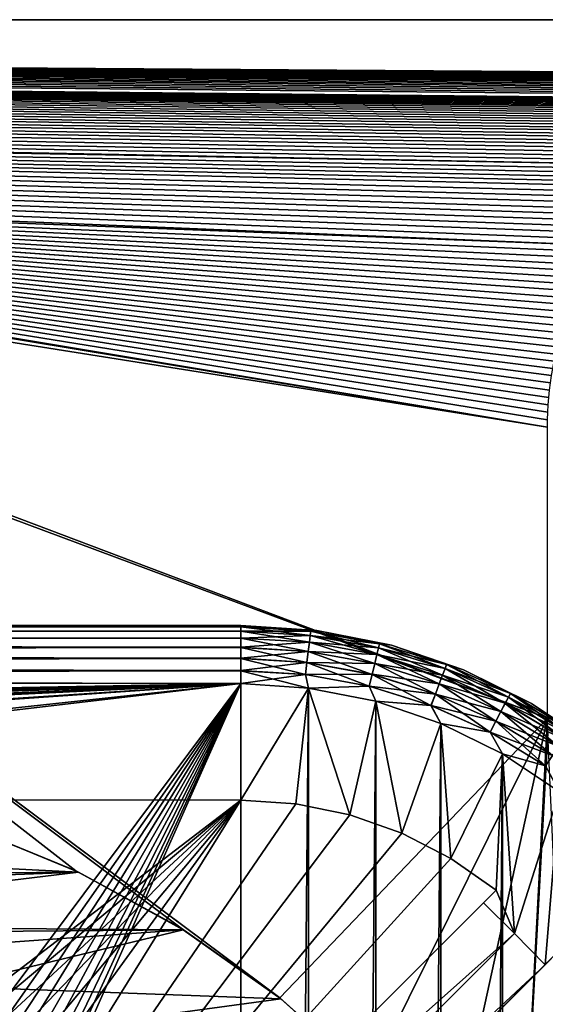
# Model space of a CAD drawing. Header units: metres. Extents: x -205 to 205, y -104 to 104.
# Tile 558 of 656: x -80 to -71, y 58 to 75. Entities that reach past the tile are written whole.
import ezdxf

# ---------------------------------------------------------------- set-up
doc = ezdxf.new("R2010")
doc.units = ezdxf.units.M
doc.layers.add('solid_01_2-CONSUMER_EHM_BOX_SW0001', color=7, linetype='CONTINUOUS')

msp = doc.modelspace()

# ---------------------------------------------------------------- linework, layer by layer
at = {"layer": 'solid_01_2-CONSUMER_EHM_BOX_SW0001'}
for points in [[(-200.010849, -74.958488), (-200.010773, 75.041512), (-0.010778, 75.04142)], [(-0.010849, -74.95858), (-200.010849, -74.958488), (-0.010778, 75.04142)], [(-0.010778, 75.04142, 1.5), (-0.010778, 75.04142), (-200.010773, 75.041512)], [(-0.010778, 75.04142, 1.5), (-200.010773, 75.041512), (-200.010773, 75.041512, 1.5)], [(-0.092699, 73.660339, 1.5), (-0.010778, 75.04142, 1.5), (-200.010773, 75.041512, 1.5)], [(-65.592697, 73.66037, 1.5), (-65.472809, 73.660767, 1.5), (-200.010773, 75.041512, 1.5)], [(-65.712799, 73.657394, 1.5), (-65.592697, 73.66037, 1.5), (-200.010773, 75.041512, 1.5)], [(-65.833015, 73.651825, 1.5), (-65.712799, 73.657394, 1.5), (-200.010773, 75.041512, 1.5)], [(-65.953247, 73.643661, 1.5), (-65.833015, 73.651825, 1.5), (-200.010773, 75.041512, 1.5)], [(-66.073395, 73.632919, 1.5), (-65.953247, 73.643661, 1.5), (-200.010773, 75.041512, 1.5)], [(-66.193352, 73.619576, 1.5), (-66.073395, 73.632919, 1.5), (-200.010773, 75.041512, 1.5)], [(-66.313034, 73.603653, 1.5), (-66.193352, 73.619576, 1.5), (-200.010773, 75.041512, 1.5)], [(-66.432327, 73.585129, 1.5), (-66.313034, 73.603653, 1.5), (-200.010773, 75.041512, 1.5)], [(-66.551147, 73.564018, 1.5), (-66.432327, 73.585129, 1.5), (-200.010773, 75.041512, 1.5)], [(-66.669388, 73.540306, 1.5), (-66.551147, 73.564018, 1.5), (-200.010773, 75.041512, 1.5)], [(-66.786957, 73.514008, 1.5), (-66.669388, 73.540306, 1.5), (-200.010773, 75.041512, 1.5)], [(-66.904366, 73.484962, 1.5), (-66.786957, 73.514008, 1.5), (-200.010773, 75.041512, 1.5)], [(-67.022049, 73.453064, 1.5), (-66.904366, 73.484962, 1.5), (-200.010773, 75.041512, 1.5)], [(-67.13974, 73.418419, 1.5), (-67.022049, 73.453064, 1.5), (-200.010773, 75.041512, 1.5)], [(-67.257187, 73.381111, 1.5), (-67.13974, 73.418419, 1.5), (-200.010773, 75.041512, 1.5)], [(-67.374138, 73.341255, 1.5), (-67.257187, 73.381111, 1.5), (-200.010773, 75.041512, 1.5)], [(-67.490334, 73.298927, 1.5), (-67.374138, 73.341255, 1.5), (-200.010773, 75.041512, 1.5)], [(-67.605515, 73.254227, 1.5), (-67.490334, 73.298927, 1.5), (-200.010773, 75.041512, 1.5)], [(-67.719437, 73.207253, 1.5), (-67.605515, 73.254227, 1.5), (-200.010773, 75.041512, 1.5)], [(-67.831848, 73.158104, 1.5), (-67.719437, 73.207253, 1.5), (-200.010773, 75.041512, 1.5)], [(-67.942474, 73.106857, 1.5), (-67.831848, 73.158104, 1.5), (-200.010773, 75.041512, 1.5)], [(-68.051079, 73.053627, 1.5), (-67.942474, 73.106857, 1.5), (-200.010773, 75.041512, 1.5)], [(-68.158195, 72.997993, 1.5), (-68.051079, 73.053627, 1.5), (-200.010773, 75.041512, 1.5)], [(-68.26442, 72.939606, 1.5), (-68.158195, 72.997993, 1.5), (-200.010773, 75.041512, 1.5)], [(-68.369576, 72.878647, 1.5), (-68.26442, 72.939606, 1.5), (-200.010773, 75.041512, 1.5)], [(-68.473503, 72.815323, 1.5), (-68.369576, 72.878647, 1.5), (-200.010773, 75.041512, 1.5)], [(-68.576027, 72.749817, 1.5), (-68.473503, 72.815323, 1.5), (-200.010773, 75.041512, 1.5)], [(-68.676971, 72.68232, 1.5), (-68.576027, 72.749817, 1.5), (-200.010773, 75.041512, 1.5)], [(-68.776169, 72.613029, 1.5), (-68.676971, 72.68232, 1.5), (-200.010773, 75.041512, 1.5)], [(-68.873444, 72.54213, 1.5), (-68.776169, 72.613029, 1.5), (-200.010773, 75.041512, 1.5)], [(-68.873444, 72.54213, 1.5), (-200.010773, 75.041512, 1.5), (-130.852737, 73.658592, 1.5)], [(-0.212802, 73.657364, 1.5), (-0.092699, 73.660339, 1.5), (-200.010773, 75.041512, 1.5)], [(-0.333018, 73.651794, 1.5), (-0.212802, 73.657364, 1.5), (-200.010773, 75.041512, 1.5)], [(-0.453247, 73.643631, 1.5), (-0.333018, 73.651794, 1.5), (-200.010773, 75.041512, 1.5)], [(-0.573391, 73.632889, 1.5), (-0.453247, 73.643631, 1.5), (-200.010773, 75.041512, 1.5)], [(-0.693352, 73.619545, 1.5), (-0.573391, 73.632889, 1.5), (-200.010773, 75.041512, 1.5)], [(-0.813032, 73.603622, 1.5), (-0.693352, 73.619545, 1.5), (-200.010773, 75.041512, 1.5)], [(-0.93233, 73.585098, 1.5), (-0.813032, 73.603622, 1.5), (-200.010773, 75.041512, 1.5)], [(-1.051149, 73.563988, 1.5), (-0.93233, 73.585098, 1.5), (-200.010773, 75.041512, 1.5)], [(-1.169391, 73.540276, 1.5), (-1.051149, 73.563988, 1.5), (-200.010773, 75.041512, 1.5)], [(-1.286956, 73.513977, 1.5), (-1.169391, 73.540276, 1.5), (-200.010773, 75.041512, 1.5)], [(-1.404369, 73.484924, 1.5), (-1.286956, 73.513977, 1.5), (-200.010773, 75.041512, 1.5)], [(-1.522048, 73.453033, 1.5), (-1.404369, 73.484924, 1.5), (-200.010773, 75.041512, 1.5)], [(-1.639738, 73.418388, 1.5), (-1.522048, 73.453033, 1.5), (-200.010773, 75.041512, 1.5)], [(-1.757186, 73.381081, 1.5), (-1.639738, 73.418388, 1.5), (-200.010773, 75.041512, 1.5)], [(-1.874135, 73.341225, 1.5), (-1.757186, 73.381081, 1.5), (-200.010773, 75.041512, 1.5)], [(-1.99033, 73.298897, 1.5), (-1.874135, 73.341225, 1.5), (-200.010773, 75.041512, 1.5)], [(-2.105517, 73.254196, 1.5), (-1.99033, 73.298897, 1.5), (-200.010773, 75.041512, 1.5)], [(-2.21944, 73.207222, 1.5), (-2.105517, 73.254196, 1.5), (-200.010773, 75.041512, 1.5)], [(-2.331845, 73.158073, 1.5), (-2.21944, 73.207222, 1.5), (-200.010773, 75.041512, 1.5)], [(-2.442476, 73.106827, 1.5), (-2.331845, 73.158073, 1.5), (-200.010773, 75.041512, 1.5)], [(-2.442476, 73.106827, 1.5), (-200.010773, 75.041512, 1.5), (-65.472809, 73.660767, 1.5)], [(-130.852737, 73.658592, 1.5), (-68.968628, 72.469826, 1.5), (-68.873444, 72.54213, 1.5)], [(-69.061539, 72.396294, 1.5), (-68.968628, 72.469826, 1.5), (-130.852737, 73.658592, 1.5)], [(-69.152023, 72.321739, 1.5), (-69.061539, 72.396294, 1.5), (-130.852737, 73.658592, 1.5)], [(-69.240265, 72.245735, 1.5), (-69.152023, 72.321739, 1.5), (-130.852737, 73.658592, 1.5)], [(-69.326576, 72.167816, 1.5), (-69.240265, 72.245735, 1.5), (-130.852737, 73.658592, 1.5)], [(-69.424805, 72.074677, 1.5), (-69.326576, 72.167816, 1.5), (-130.852737, 73.658592, 1.5)], [(-69.520348, 71.979355, 1.5), (-69.424805, 72.074677, 1.5), (-130.852737, 73.658592, 1.5)], [(-69.61319, 71.882057, 1.5), (-69.520348, 71.979355, 1.5), (-130.852737, 73.658592, 1.5)], [(-69.703293, 71.783012, 1.5), (-69.61319, 71.882057, 1.5), (-130.852737, 73.658592, 1.5)], [(-69.790642, 71.682434, 1.5), (-69.703293, 71.783012, 1.5), (-130.852737, 73.658592, 1.5)], [(-69.875206, 71.580551, 1.5), (-69.790642, 71.682434, 1.5), (-130.852737, 73.658592, 1.5)], [(-69.956963, 71.477577, 1.5), (-69.875206, 71.580551, 1.5), (-130.852737, 73.658592, 1.5)], [(-70.035889, 71.373688, 1.5), (-69.956963, 71.477577, 1.5), (-130.852737, 73.658592, 1.5)], [(-70.035889, 71.373688, 1.5), (-130.852737, 73.658592, 1.5), (-130.732178, 73.65377, 1.5)], [(-130.732178, 73.65377, 1.5), (-70.111977, 71.268303, 1.5), (-70.035889, 71.373688, 1.5)], [(-70.185249, 71.161293, 1.5), (-70.111977, 71.268303, 1.5), (-130.732178, 73.65377, 1.5)], [(-70.185249, 71.161293, 1.5), (-130.732178, 73.65377, 1.5), (-96.26078, 72.160912, 1.5)], [(-96.26078, 72.160912, 1.5), (-70.255737, 71.052757, 1.5), (-70.185249, 71.161293, 1.5)], [(-96.26078, 72.160912, 1.5), (-70.323456, 70.942848, 1.5), (-70.255737, 71.052757, 1.5)], [(-96.26078, 72.160912, 1.5), (-70.38842, 70.831673, 1.5), (-70.323456, 70.942848, 1.5)], [(-96.26078, 72.160912, 1.5), (-70.450661, 70.71936, 1.5), (-70.38842, 70.831673, 1.5)], [(-96.26078, 72.160912, 1.5), (-70.510201, 70.606041, 1.5), (-70.450661, 70.71936, 1.5)], [(-96.26078, 72.160912, 1.5), (-70.567047, 70.491837, 1.5), (-70.510201, 70.606041, 1.5)], [(-96.26078, 72.160912, 1.5), (-70.621239, 70.376869, 1.5), (-70.567047, 70.491837, 1.5)], [(-96.26078, 72.160912, 1.5), (-95.458496, 72.103226, 1.5), (-70.621239, 70.376869, 1.5)], [(-95.458496, 72.103226, 1.5), (-70.672783, 70.260979, 1.5), (-70.621239, 70.376869, 1.5)], [(-95.458496, 72.103226, 1.5), (-70.72168, 70.143784, 1.5), (-70.672783, 70.260979, 1.5)], [(-95.458496, 72.103226, 1.5), (-70.767906, 70.025414, 1.5), (-70.72168, 70.143784, 1.5)], [(-95.458496, 72.103226, 1.5), (-70.81144, 69.905991, 1.5), (-70.767906, 70.025414, 1.5)], [(-95.458496, 72.103226, 1.5), (-70.852242, 69.785652, 1.5), (-70.81144, 69.905991, 1.5)], [(-95.458496, 72.103226, 1.5), (-70.890297, 69.664536, 1.5), (-70.852242, 69.785652, 1.5)], [(-95.458496, 72.103226, 1.5), (-70.925575, 69.542755, 1.5), (-70.890297, 69.664536, 1.5)], [(-95.458496, 72.103226, 1.5), (-70.958046, 69.420456, 1.5), (-70.925575, 69.542755, 1.5)], [(-95.458496, 72.103226, 1.5), (-70.987701, 69.297768, 1.5), (-70.958046, 69.420456, 1.5)], [(-95.458496, 72.103226, 1.5), (-71.014503, 69.174774, 1.5), (-70.987701, 69.297768, 1.5)], [(-95.458496, 72.103226, 1.5), (-71.038506, 69.051239, 1.5), (-71.014503, 69.174774, 1.5)], [(-95.458496, 72.103226, 1.5), (-71.059731, 68.927109, 1.5), (-71.038506, 69.051239, 1.5)], [(-95.458496, 72.103226, 1.5), (-71.078156, 68.802383, 1.5), (-71.059731, 68.927109, 1.5)], [(-95.458496, 72.103226, 1.5), (-71.093803, 68.677063, 1.5), (-71.078156, 68.802383, 1.5)], [(-95.458496, 72.103226, 1.5), (-71.106659, 68.551132, 1.5), (-71.093803, 68.677063, 1.5)], [(-95.458496, 72.103226, 1.5), (-71.11673, 68.424614, 1.5), (-71.106659, 68.551132, 1.5)], [(-95.458496, 72.103226, 1.5), (-71.124016, 68.297493, 1.5), (-71.11673, 68.424614, 1.5)], [(-95.458496, 72.103226, 1.5), (-71.128517, 68.169769, 1.5), (-71.124016, 68.297493, 1.5)], [(-95.458496, 72.103226, 1.5), (-71.130226, 68.041451, 1.5), (-71.128517, 68.169769, 1.5)], [(-95.458496, 72.103226, 1.5), (-94.678963, 71.933075, 1.5), (-71.130226, 68.041451, 1.5)], [(-94.678963, 71.933075, 1.5), (-93.924843, 71.651459, 1.5), (-71.130226, 68.041451, 1.5)], [(-93.924843, 71.651459, 1.5), (-71.130226, 63.041454, 1.5), (-71.130226, 68.041451, 1.5)], [(-93.924843, 71.651459, 1.5), (-93.219933, 71.266304, 1.5), (-71.130226, 63.041454, 1.5)], [(-93.219933, 71.266304, 1.5), (-75.732468, 58.238995, 1.5), (-71.130226, 63.041454, 1.5)], [(-93.219933, 71.266304, 1.5), (-92.577797, 70.78611, 1.5), (-75.732468, 58.238995, 1.5)], [(-92.577797, 70.78611, 1.5), (-77.42878, 59.433914, 1.5), (-75.732468, 58.238995, 1.5)], [(-92.577797, 70.78611, 1.5), (-79.239441, 60.424042, 1.5), (-77.42878, 59.433914, 1.5)], [(-92.577797, 70.78611, 1.5), (-81.152687, 61.201496, 1.5), (-79.239441, 60.424042, 1.5)], [(-185.602402, 64.645401, 70), (-76.402405, 64.637558, 74), (-76.402405, 64.637558, 70)], [(-185.602402, 64.645401, 70), (-185.602402, 64.645401, 74), (-76.402405, 64.637558, 74)], [(-185.602402, 64.620331, 74.222519), (-76.402405, 64.637558, 74), (-185.602402, 64.645401, 74)], [(-76.402405, 64.61274, 69.778572), (-185.602402, 64.645401, 70), (-76.402405, 64.637558, 70)], [(-76.402405, 64.61274, 69.778572), (-185.602402, 64.620583, 69.778572), (-185.602402, 64.645401, 70)], [(-185.602402, 64.620331, 74.222519), (-76.402405, 64.612488, 74.222519), (-76.402405, 64.637558, 74)], [(-76.402412, 64.538918, 69.566925), (-185.602402, 64.546761, 69.566925), (-185.602402, 64.620583, 69.778572)], [(-76.402405, 64.61274, 69.778572), (-76.402412, 64.538918, 69.566925), (-185.602402, 64.620583, 69.778572)], [(-185.602402, 64.620331, 74.222519), (-185.602402, 64.546272, 74.43409), (-76.402405, 64.612488, 74.222519)], [(-185.602402, 64.546272, 74.43409), (-76.402412, 64.538429, 74.43409), (-76.402405, 64.612488, 74.222519)], [(-75.200035, 64.539917, 69.778572), (-76.402412, 64.538918, 69.566925), (-76.402405, 64.61274, 69.778572)], [(-76.402412, 64.538429, 74.43409), (-75.209, 64.466156, 74.43409), (-76.402405, 64.612488, 74.222519)], [(-75.200066, 64.539673, 74.222519), (-75.097145, 64.551918, 74), (-76.402405, 64.637558, 74)], [(-76.402405, 64.637558, 70), (-76.402405, 64.637558, 74), (-75.097145, 64.551918, 74)], [(-76.402405, 64.612488, 74.222519), (-75.200066, 64.539673, 74.222519), (-76.402405, 64.637558, 74)], [(-75.097145, 64.551918, 70), (-76.402405, 64.637558, 70), (-75.097145, 64.551918, 74)], [(-76.402405, 64.61274, 69.778572), (-76.402405, 64.637558, 70), (-75.097145, 64.551918, 70)], [(-75.200035, 64.539917, 69.778572), (-76.402405, 64.61274, 69.778572), (-75.097145, 64.551918, 70)], [(-75.209, 64.466156, 74.43409), (-75.200066, 64.539673, 74.222519), (-76.402405, 64.612488, 74.222519)], [(-76.40242, 64.419807, 69.377037), (-185.602417, 64.42765, 69.377037), (-185.602402, 64.546761, 69.566925)], [(-185.602402, 64.546272, 74.43409), (-185.602417, 64.426956, 74.62384), (-76.402412, 64.538429, 74.43409)], [(-185.602417, 64.426956, 74.62384), (-76.40242, 64.419113, 74.62384), (-76.402412, 64.538429, 74.43409)], [(-76.402412, 64.538918, 69.566925), (-76.40242, 64.419807, 69.377037), (-185.602402, 64.546761, 69.566925)], [(-75.208939, 64.466637, 69.566925), (-76.40242, 64.419807, 69.377037), (-76.402412, 64.538918, 69.566925)], [(-76.40242, 64.419113, 74.62384), (-75.223389, 64.34771, 74.62384), (-76.402412, 64.538429, 74.43409)], [(-75.208939, 64.466637, 69.566925), (-75.223305, 64.348404, 69.377037), (-76.40242, 64.419807, 69.377037)], [(-75.200035, 64.539917, 69.778572), (-75.208939, 64.466637, 69.566925), (-76.402412, 64.538918, 69.566925)], [(-75.223389, 64.34771, 74.62384), (-75.209, 64.466156, 74.43409), (-76.402412, 64.538429, 74.43409)], [(-75.223389, 64.34771, 74.62384), (-74.061562, 64.134712, 74.62384), (-75.209, 64.466156, 74.43409)], [(-75.208939, 64.466637, 69.566925), (-74.032883, 64.25103, 69.566925), (-75.223305, 64.348404, 69.377037)], [(-75.209, 64.466156, 74.43409), (-74.032997, 64.250557, 74.43409), (-75.200066, 64.539673, 74.222519)], [(-74.061562, 64.134712, 74.62384), (-74.032997, 64.250557, 74.43409), (-75.209, 64.466156, 74.43409)], [(-75.200035, 64.539917, 69.778572), (-74.015205, 64.322708, 69.778572), (-75.208939, 64.466637, 69.566925)], [(-74.015205, 64.322708, 69.778572), (-74.032883, 64.25103, 69.566925), (-75.208939, 64.466637, 69.566925)], [(-75.200066, 64.539673, 74.222519), (-74.015266, 64.322464, 74.222519), (-75.097145, 64.551918, 74)], [(-74.032997, 64.250557, 74.43409), (-74.015266, 64.322464, 74.222519), (-75.200066, 64.539673, 74.222519)], [(-75.200035, 64.539917, 69.778572), (-75.097145, 64.551918, 70), (-74.015205, 64.322708, 69.778572)], [(-74.015266, 64.322464, 74.222519), (-73.81424, 64.296631, 74), (-75.097145, 64.551918, 74)], [(-75.097145, 64.551918, 70), (-75.097145, 64.551918, 74), (-73.81424, 64.296631, 74)], [(-73.81424, 64.296631, 70), (-75.097145, 64.551918, 70), (-73.81424, 64.296631, 74)], [(-74.015205, 64.322708, 69.778572), (-75.097145, 64.551918, 70), (-73.81424, 64.296631, 70)], [(-76.402443, 64.071648, 69.099129), (-185.602448, 64.079491, 69.099129), (-185.602432, 64.269241, 69.218445)], [(-185.602432, 64.268364, 74.782249), (-185.602448, 64.078476, 74.90136), (-76.402428, 64.260521, 74.782249)], [(-76.402428, 64.261398, 69.218445), (-185.602432, 64.269241, 69.218445), (-185.602417, 64.42765, 69.377037)], [(-185.602417, 64.426956, 74.62384), (-185.602432, 64.268364, 74.782249), (-76.40242, 64.419113, 74.62384)], [(-185.602432, 64.268364, 74.782249), (-76.402428, 64.260521, 74.782249), (-76.40242, 64.419113, 74.62384)], [(-76.402428, 64.261398, 69.218445), (-76.402443, 64.071648, 69.099129), (-185.602432, 64.269241, 69.218445)], [(-76.40242, 64.419807, 69.377037), (-76.402428, 64.261398, 69.218445), (-185.602417, 64.42765, 69.377037)], [(-75.223305, 64.348404, 69.377037), (-76.402428, 64.261398, 69.218445), (-76.40242, 64.419807, 69.377037)], [(-76.402428, 64.260521, 74.782249), (-75.242516, 64.190277, 74.782249), (-76.40242, 64.419113, 74.62384)], [(-75.223305, 64.348404, 69.377037), (-75.242409, 64.191147, 69.218445), (-76.402428, 64.261398, 69.218445)], [(-75.242516, 64.190277, 74.782249), (-75.223389, 64.34771, 74.62384), (-76.40242, 64.419113, 74.62384)], [(-75.242516, 64.190277, 74.782249), (-74.099525, 63.980732, 74.782249), (-75.223389, 64.34771, 74.62384)], [(-75.223305, 64.348404, 69.377037), (-74.061394, 64.135391, 69.377037), (-75.242409, 64.191147, 69.218445)], [(-74.099525, 63.980732, 74.782249), (-74.061562, 64.134712, 74.62384), (-75.223389, 64.34771, 74.62384)], [(-74.032883, 64.25103, 69.566925), (-74.061394, 64.135391, 69.377037), (-75.223305, 64.348404, 69.377037)], [(-74.032997, 64.250557, 74.43409), (-72.891556, 63.894783, 74.43409), (-74.015266, 64.322464, 74.222519)], [(-74.015205, 64.322708, 69.778572), (-72.865204, 63.964256, 69.778572), (-74.032883, 64.25103, 69.566925)], [(-74.015266, 64.322464, 74.222519), (-72.865295, 63.964024, 74.222519), (-73.81424, 64.296631, 74)], [(-72.891556, 63.894783, 74.43409), (-72.865295, 63.964024, 74.222519), (-74.015266, 64.322464, 74.222519)], [(-74.015205, 64.322708, 69.778572), (-73.81424, 64.296631, 70), (-72.865204, 63.964256, 69.778572)], [(-72.865295, 63.964024, 74.222519), (-72.575623, 63.87608, 74), (-73.81424, 64.296631, 74)], [(-73.81424, 64.296631, 70), (-73.81424, 64.296631, 74), (-72.575623, 63.87608, 74)], [(-72.575623, 63.87608, 70), (-73.81424, 64.296631, 70), (-72.575623, 63.87608, 74)], [(-72.865204, 63.964256, 69.778572), (-73.81424, 64.296631, 70), (-72.575623, 63.87608, 70)], [(-185.602448, 64.078476, 74.90136), (-76.402443, 64.070633, 74.90136), (-76.402428, 64.260521, 74.782249)], [(-75.242409, 64.191147, 69.218445), (-76.402443, 64.071648, 69.099129), (-76.402428, 64.261398, 69.218445)], [(-76.402443, 64.070633, 74.90136), (-75.265419, 64.001778, 74.90136), (-76.402428, 64.260521, 74.782249)], [(-75.242409, 64.191147, 69.218445), (-75.265297, 64.002777, 69.099129), (-76.402443, 64.071648, 69.099129)], [(-75.265419, 64.001778, 74.90136), (-75.242516, 64.190277, 74.782249), (-76.402428, 64.260521, 74.782249)], [(-75.265419, 64.001778, 74.90136), (-74.144981, 63.796364, 74.90136), (-75.242516, 64.190277, 74.782249)], [(-75.242409, 64.191147, 69.218445), (-74.099312, 63.981583, 69.218445), (-75.265297, 64.002777, 69.099129)], [(-74.144981, 63.796364, 74.90136), (-74.099525, 63.980732, 74.782249), (-75.242516, 64.190277, 74.782249)], [(-74.061394, 64.135391, 69.377037), (-74.099312, 63.981583, 69.218445), (-75.242409, 64.191147, 69.218445)], [(-74.099525, 63.980732, 74.782249), (-72.990128, 63.634941, 74.782249), (-74.061562, 64.134712, 74.62384)], [(-74.061394, 64.135391, 69.377037), (-72.933632, 63.783875, 69.377037), (-74.099312, 63.981583, 69.218445)], [(-74.061562, 64.134712, 74.62384), (-72.933876, 63.783218, 74.62384), (-74.032997, 64.250557, 74.43409)], [(-72.990128, 63.634941, 74.782249), (-72.933876, 63.783218, 74.62384), (-74.061562, 64.134712, 74.62384)], [(-74.032883, 64.25103, 69.566925), (-72.891388, 63.895237, 69.566925), (-74.061394, 64.135391, 69.377037)], [(-72.891388, 63.895237, 69.566925), (-72.933632, 63.783875, 69.377037), (-74.061394, 64.135391, 69.377037)], [(-72.933876, 63.783218, 74.62384), (-72.891556, 63.894783, 74.43409), (-74.032997, 64.250557, 74.43409)], [(-72.865204, 63.964256, 69.778572), (-72.891388, 63.895237, 69.566925), (-74.032883, 64.25103, 69.566925)], [(-76.402458, 63.860081, 69.02507), (-185.602463, 63.867924, 69.02507), (-185.602448, 64.079491, 69.099129)], [(-185.602448, 64.078476, 74.90136), (-185.602463, 63.866829, 74.975174), (-76.402443, 64.070633, 74.90136)], [(-185.602463, 63.866829, 74.975174), (-76.402458, 63.858986, 74.975174), (-76.402443, 64.070633, 74.90136)], [(-76.402443, 64.071648, 69.099129), (-76.402458, 63.860081, 69.02507), (-185.602448, 64.079491, 69.099129)], [(-75.265297, 64.002777, 69.099129), (-76.402458, 63.860081, 69.02507), (-76.402443, 64.071648, 69.099129)], [(-76.402458, 63.858986, 74.975174), (-75.290939, 63.791672, 74.975174), (-76.402443, 64.070633, 74.90136)], [(-75.265297, 64.002777, 69.099129), (-75.29081, 63.792759, 69.02507), (-76.402458, 63.860081, 69.02507)], [(-75.290939, 63.791672, 74.975174), (-75.265419, 64.001778, 74.90136), (-76.402443, 64.070633, 74.90136)], [(-75.290939, 63.791672, 74.975174), (-74.195648, 63.59087, 74.975174), (-75.265419, 64.001778, 74.90136)], [(-75.265297, 64.002777, 69.099129), (-74.144737, 63.797344, 69.099129), (-75.29081, 63.792759, 69.02507)], [(-74.195648, 63.59087, 74.975174), (-74.144981, 63.796364, 74.90136), (-75.265419, 64.001778, 74.90136)], [(-74.099312, 63.981583, 69.218445), (-74.144737, 63.797344, 69.099129), (-75.265297, 64.002777, 69.099129)], [(-74.144981, 63.796364, 74.90136), (-73.057472, 63.457397, 74.90136), (-74.099525, 63.980732, 74.782249)], [(-74.099312, 63.981583, 69.218445), (-72.989815, 63.635761, 69.218445), (-74.144737, 63.797344, 69.099129)], [(-73.057472, 63.457397, 74.90136), (-72.990128, 63.634941, 74.782249), (-74.099525, 63.980732, 74.782249)], [(-72.933632, 63.783875, 69.377037), (-72.989815, 63.635761, 69.218445), (-74.099312, 63.981583, 69.218445)], [(-72.891556, 63.894783, 74.43409), (-71.801323, 63.404015, 74.43409), (-72.865295, 63.964024, 74.222519)], [(-72.865204, 63.964256, 69.778572), (-71.766792, 63.469807, 69.778572), (-72.891388, 63.895237, 69.566925)], [(-72.865295, 63.964024, 74.222519), (-71.766907, 63.469585, 74.222519), (-72.575623, 63.87608, 74)], [(-71.801323, 63.404015, 74.43409), (-71.766907, 63.469585, 74.222519), (-72.865295, 63.964024, 74.222519)], [(-72.865204, 63.964256, 69.778572), (-72.575623, 63.87608, 70), (-71.766792, 63.469807, 69.778572)], [(-185.602463, 63.867924, 69.02507), (-76.402473, 63.637558, 69), (-185.602478, 63.645401, 69)], [(-185.602463, 63.866829, 74.975174), (-185.602478, 63.645401, 75), (-76.402458, 63.858986, 74.975174)], [(-76.402458, 63.858986, 74.975174), (-185.602478, 63.645401, 75), (-76.402473, 63.637558, 75)], [(-76.402458, 63.860081, 69.02507), (-76.402473, 63.637558, 69), (-185.602463, 63.867924, 69.02507)], [(-75.29081, 63.792759, 69.02507), (-76.402473, 63.637558, 69), (-76.402458, 63.860081, 69.02507)], [(-76.402458, 63.858986, 74.975174), (-76.402473, 63.637558, 75), (-75.237, 63.561695, 75)], [(-75.29081, 63.792759, 69.02507), (-75.237, 63.561691, 69), (-76.402473, 63.637558, 69)], [(-76.402458, 63.858986, 74.975174), (-75.237, 63.561695, 75), (-75.290939, 63.791672, 74.975174)], [(-75.290939, 63.791672, 74.975174), (-75.237, 63.561695, 75), (-74.195648, 63.59087, 74.975174)], [(-74.144737, 63.797344, 69.099129), (-74.195381, 63.591934, 69.02507), (-75.29081, 63.792759, 69.02507)], [(-75.29081, 63.792759, 69.02507), (-74.195381, 63.591934, 69.02507), (-75.237, 63.561691, 69)], [(-74.195648, 63.59087, 74.975174), (-73.132538, 63.25951, 74.975174), (-74.144981, 63.796364, 74.90136)], [(-74.144737, 63.797344, 69.099129), (-73.057114, 63.458344, 69.099129), (-74.195381, 63.591934, 69.02507)], [(-73.132538, 63.25951, 74.975174), (-73.057472, 63.457397, 74.90136), (-74.144981, 63.796364, 74.90136)], [(-72.989815, 63.635761, 69.218445), (-73.057114, 63.458344, 69.099129), (-74.144737, 63.797344, 69.099129)], [(-72.990128, 63.634941, 74.782249), (-71.930496, 63.157948, 74.782249), (-72.933876, 63.783218, 74.62384)], [(-72.933632, 63.783875, 69.377037), (-71.856461, 63.298985, 69.377037), (-72.989815, 63.635761, 69.218445)], [(-72.933876, 63.783218, 74.62384), (-71.856781, 63.298367, 74.62384), (-72.891556, 63.894783, 74.43409)], [(-71.930496, 63.157948, 74.782249), (-71.856781, 63.298367, 74.62384), (-72.933876, 63.783218, 74.62384)], [(-72.891388, 63.895237, 69.566925), (-71.801102, 63.404446, 69.566925), (-72.933632, 63.783875, 69.377037)], [(-71.801102, 63.404446, 69.566925), (-71.856461, 63.298985, 69.377037), (-72.933632, 63.783875, 69.377037)], [(-71.856781, 63.298367, 74.62384), (-71.801323, 63.404015, 74.43409), (-72.891556, 63.894783, 74.43409)], [(-71.766792, 63.469807, 69.778572), (-71.801102, 63.404446, 69.566925), (-72.891388, 63.895237, 69.566925)], [(-71.766907, 63.469585, 74.222519), (-71.402496, 63.297455, 74), (-72.575623, 63.87608, 74)], [(-72.575623, 63.87608, 70), (-72.575623, 63.87608, 74), (-71.402496, 63.297455, 74)], [(-71.402496, 63.297455, 70), (-72.575623, 63.87608, 70), (-71.402496, 63.297455, 74)], [(-71.766792, 63.469807, 69.778572), (-72.575623, 63.87608, 70), (-71.402496, 63.297455, 70)], [(-185.602615, 61.645401, 69), (-185.602478, 63.645401, 69), (-76.402473, 63.637558, 69)], [(-168.602615, 61.64418, 69), (-185.602615, 61.645401, 69), (-76.402473, 63.637558, 69)], [(-91.959076, 42.820488, 75), (-76.402473, 63.637558, 75), (-185.602478, 63.645401, 75)], [(-167.102615, 61.644073, 69), (-168.602615, 61.64418, 69), (-76.402473, 63.637558, 69)], [(-156.752625, 61.64333, 69), (-167.102615, 61.644073, 69), (-76.402473, 63.637558, 69)], [(-155.252625, 61.643223, 69), (-156.752625, 61.64333, 69), (-76.402473, 63.637558, 69)], [(-144.502625, 61.642452, 69), (-155.252625, 61.643223, 69), (-76.402473, 63.637558, 69)], [(-143.002625, 61.642342, 69), (-144.502625, 61.642452, 69), (-76.402473, 63.637558, 69)], [(-138.202621, 61.641998, 69), (-143.002625, 61.642342, 69), (-76.402473, 63.637558, 69)], [(-137.002625, 61.641911, 69), (-138.202621, 61.641998, 69), (-76.402473, 63.637558, 69)], [(-125.002617, 61.641048, 69), (-137.002625, 61.641911, 69), (-76.402473, 63.637558, 69)], [(-125.002617, 61.641048, 69), (-76.402473, 63.637558, 69), (-123.80262, 61.640965, 69)], [(-76.402473, 63.637558, 69), (-119.002617, 61.640617, 69), (-123.80262, 61.640965, 69)], [(-76.402473, 63.637558, 69), (-117.502617, 61.640511, 69), (-119.002617, 61.640617, 69)], [(-76.402473, 63.637558, 69), (-106.752617, 61.63974, 69), (-117.502617, 61.640511, 69)], [(-76.402473, 63.637558, 69), (-105.252617, 61.639633, 69), (-106.752617, 61.63974, 69)], [(-76.402473, 63.637558, 69), (-94.902618, 61.638889, 69), (-105.252617, 61.639633, 69)], [(-76.402473, 63.637558, 69), (-93.402618, 61.638783, 69), (-94.902618, 61.638889, 69)], [(-76.402473, 63.637558, 69), (-76.402618, 61.637558, 69), (-93.402618, 61.638783, 69)], [(-91.959076, 42.820488, 75), (-91.220596, 42.545918, 75), (-76.402473, 63.637558, 75)], [(-91.220596, 42.545918, 75), (-90.529961, 42.169308, 75), (-76.402473, 63.637558, 75)], [(-90.529961, 42.169308, 75), (-89.900307, 41.698193, 75), (-76.402473, 63.637558, 75)], [(-89.900307, 41.698193, 75), (-89.343697, 41.141418, 75), (-76.402473, 63.637558, 75)], [(-89.343697, 41.141418, 75), (-88.872765, 40.511635, 75), (-76.402473, 63.637558, 75)], [(-88.872765, 40.511635, 75), (-88.496353, 39.820889, 75), (-76.402473, 63.637558, 75)], [(-88.496353, 39.820889, 75), (-88.221992, 39.082336, 75), (-76.402473, 63.637558, 75)], [(-88.221992, 39.082336, 75), (-88.056404, 38.315208, 75), (-76.402473, 63.637558, 75)], [(-88.056404, 38.315208, 75), (-88.001671, 37.540459, 75), (-76.402473, 63.637558, 75)], [(-88.001671, 37.540459, 75), (-76.416145, -63.561199, 75), (-76.402473, 63.637558, 75)], [(-76.416145, -63.561199, 75), (-75.237, 63.561695, 75), (-76.402473, 63.637558, 75)], [(-76.402473, 63.637558, 69), (-75.237, 63.561691, 69), (-76.402618, 61.637558, 69)], [(-74.195381, 63.591934, 69.02507), (-74.082001, 63.333099, 69), (-75.237, 63.561691, 69)], [(-74.195381, 63.591934, 69.02507), (-73.132149, 63.260532, 69.02507), (-74.082001, 63.333099, 69)], [(-73.057114, 63.458344, 69.099129), (-73.132149, 63.260532, 69.02507), (-74.195381, 63.591934, 69.02507)], [(-73.057472, 63.457397, 74.90136), (-72.018753, 62.989819, 74.90136), (-72.990128, 63.634941, 74.782249)], [(-72.989815, 63.635761, 69.218445), (-71.930084, 63.158726, 69.218445), (-73.057114, 63.458344, 69.099129)], [(-72.018753, 62.989819, 74.90136), (-71.930496, 63.157948, 74.782249), (-72.990128, 63.634941, 74.782249)], [(-71.856461, 63.298985, 69.377037), (-71.930084, 63.158726, 69.218445), (-72.989815, 63.635761, 69.218445)], [(-76.416145, -63.561199, 75), (-75.250656, -63.485584, 75), (-75.237, 63.561695, 75)], [(-75.237, 63.561691, 69), (-75.4561, 61.573204, 69), (-76.402618, 61.637558, 69)], [(-75.237, 63.561691, 69), (-74.527603, 61.381626, 69), (-75.4561, 61.573204, 69)], [(-75.250656, -63.485584, 75), (-74.082008, 63.333099, 75), (-75.237, 63.561695, 75)], [(-74.195648, 63.59087, 74.975174), (-75.237, 63.561695, 75), (-74.082008, 63.333099, 75)], [(-75.237, 63.561691, 69), (-74.082001, 63.333099, 69), (-74.527603, 61.381626, 69)], [(-74.195648, 63.59087, 74.975174), (-74.082008, 63.333099, 75), (-73.132538, 63.25951, 74.975174)], [(-73.132538, 63.25951, 74.975174), (-72.117126, 62.802422, 74.975174), (-73.057472, 63.457397, 74.90136)], [(-73.057114, 63.458344, 69.099129), (-72.01828, 62.990711, 69.099129), (-73.132149, 63.260532, 69.02507)], [(-72.117126, 62.802422, 74.975174), (-72.018753, 62.989819, 74.90136), (-73.057472, 63.457397, 74.90136)], [(-71.930084, 63.158726, 69.218445), (-72.01828, 62.990711, 69.099129), (-73.057114, 63.458344, 69.099129)], [(-71.801323, 63.404015, 74.43409), (-70.778198, 62.785412, 74.43409), (-71.766907, 63.469585, 74.222519)], [(-71.766792, 63.469807, 69.778572), (-70.735985, 62.846561, 69.778572), (-71.801102, 63.404446, 69.566925)], [(-71.766907, 63.469585, 74.222519), (-70.736122, 62.846359, 74.222519), (-71.402496, 63.297455, 74)], [(-70.778198, 62.785412, 74.43409), (-70.736122, 62.846359, 74.222519), (-71.766907, 63.469585, 74.222519)], [(-71.766792, 63.469807, 69.778572), (-71.402496, 63.297455, 70), (-70.735985, 62.846561, 69.778572)], [(-75.250656, -63.485584, 75), (-74.095612, -63.257236, 75), (-74.082008, 63.333099, 75)], [(-74.082001, 63.333099, 69), (-73.632462, 61.065891, 69), (-74.527603, 61.381626, 69)], [(-74.095612, -63.257236, 75), (-72.963776, 62.954468, 75), (-74.082008, 63.333099, 75)], [(-73.132538, 63.25951, 74.975174), (-74.082008, 63.333099, 75), (-72.963776, 62.954468, 75)], [(-74.082001, 63.333099, 69), (-72.963776, 62.954464, 69), (-73.632462, 61.065891, 69)], [(-73.132149, 63.260532, 69.02507), (-72.963776, 62.954464, 69), (-74.082001, 63.333099, 69)], [(-73.132538, 63.25951, 74.975174), (-72.963776, 62.954468, 75), (-72.117126, 62.802422, 74.975174)], [(-73.132149, 63.260532, 69.02507), (-72.116615, 62.803391, 69.02507), (-72.963776, 62.954464, 69)], [(-72.01828, 62.990711, 69.099129), (-72.116615, 62.803391, 69.02507), (-73.132149, 63.260532, 69.02507)], [(-71.930496, 63.157948, 74.782249), (-70.936089, 62.556709, 74.782249), (-71.856781, 63.298367, 74.62384)], [(-71.856461, 63.298985, 69.377037), (-70.845589, 62.687794, 69.377037), (-71.930084, 63.158726, 69.218445)], [(-71.856781, 63.298367, 74.62384), (-70.845985, 62.687222, 74.62384), (-71.801323, 63.404015, 74.43409)], [(-70.936089, 62.556709, 74.782249), (-70.845985, 62.687222, 74.62384), (-71.856781, 63.298367, 74.62384)], [(-71.801102, 63.404446, 69.566925), (-70.777924, 62.785812, 69.566925), (-71.856461, 63.298985, 69.377037)], [(-70.777924, 62.785812, 69.566925), (-70.845589, 62.687794, 69.377037), (-71.856461, 63.298985, 69.377037)], [(-70.845985, 62.687222, 74.62384), (-70.778198, 62.785412, 74.43409), (-71.801323, 63.404015, 74.43409)], [(-70.735985, 62.846561, 69.778572), (-70.777924, 62.785812, 69.566925), (-71.801102, 63.404446, 69.566925)], [(-70.736122, 62.846359, 74.222519), (-70.314934, 62.570656, 74), (-71.402496, 63.297455, 74)], [(-71.402496, 63.297455, 70), (-71.402496, 63.297455, 74), (-70.314934, 62.570656, 74)], [(-70.314934, 62.570656, 70), (-71.402496, 63.297455, 70), (-70.314934, 62.570656, 74)], [(-70.735985, 62.846561, 69.778572), (-71.402496, 63.297455, 70), (-70.314934, 62.570656, 70)], [(-72.018753, 62.989819, 74.90136), (-71.043968, 62.400444, 74.90136), (-71.930496, 63.157948, 74.782249)], [(-71.930084, 63.158726, 69.218445), (-70.935585, 62.557434, 69.218445), (-72.01828, 62.990711, 69.099129)], [(-71.043968, 62.400444, 74.90136), (-70.936089, 62.556709, 74.782249), (-71.930496, 63.157948, 74.782249)], [(-70.845589, 62.687794, 69.377037), (-70.935585, 62.557434, 69.218445), (-71.930084, 63.158726, 69.218445)], [(-75.732468, 58.238995, 1.5), (-74.193611, 56.866932, 1.5), (-71.130226, 63.041454, 1.5)], [(-74.193611, 56.866932, 1.5), (-72.820465, 55.328846, 1.5), (-71.130226, 63.041454, 1.5)], [(-74.095612, -63.257236, 75), (-72.977303, -62.878845, 75), (-72.963776, 62.954468, 75)], [(-72.963776, 62.954464, 69), (-72.789238, 60.632545, 69), (-73.632462, 61.065891, 69)], [(-72.977303, -62.878845, 75), (-71.906097, 62.433506, 75), (-72.963776, 62.954468, 75)], [(-72.117126, 62.802422, 74.975174), (-72.963776, 62.954468, 75), (-71.906097, 62.433506, 75)], [(-72.963776, 62.954464, 69), (-71.90609, 62.433506, 69), (-72.789238, 60.632545, 69)], [(-72.116615, 62.803391, 69.02507), (-71.90609, 62.433506, 69), (-72.963776, 62.954464, 69)], [(-72.820465, 55.328846, 1.5), (-71.624191, 53.632809, 1.5), (-71.130226, 63.041454, 1.5)], [(-72.117126, 62.802422, 74.975174), (-71.164207, 62.226269, 74.975174), (-72.018753, 62.989819, 74.90136)], [(-72.01828, 62.990711, 69.099129), (-71.043388, 62.401276, 69.099129), (-72.116615, 62.803391, 69.02507)], [(-71.164207, 62.226269, 74.975174), (-71.043968, 62.400444, 74.90136), (-72.018753, 62.989819, 74.90136)], [(-70.935585, 62.557434, 69.218445), (-71.043388, 62.401276, 69.099129), (-72.01828, 62.990711, 69.099129)], [(-71.624191, 53.632809, 1.5), (-71.128357, 62.91296, 1.5), (-71.130226, 63.041454, 1.5)], [(-72.117126, 62.802422, 74.975174), (-71.906097, 62.433506, 75), (-71.164207, 62.226269, 74.975174)], [(-72.116615, 62.803391, 69.02507), (-71.163589, 62.227169, 69.02507), (-71.90609, 62.433506, 69)], [(-71.043388, 62.401276, 69.099129), (-71.163589, 62.227169, 69.02507), (-72.116615, 62.803391, 69.02507)], [(-71.624191, 53.632809, 1.5), (-71.123749, 62.785152, 1.5), (-71.128357, 62.91296, 1.5)], [(-71.624191, 53.632809, 1.5), (-70.632782, 51.822498, 1.5), (-71.123749, 62.785152, 1.5)], [(-72.977303, -62.878845, 75), (-71.91951, -62.358109, 75), (-71.906097, 62.433506, 75)], [(-71.90609, 62.433506, 69), (-72.011803, 60.088829, 69), (-72.789238, 60.632545, 69)], [(-71.90609, 62.433506, 69), (-71.694603, 59.345398, 69), (-72.011803, 60.088829, 69)], [(-71.91951, -62.358109, 75), (-70.92572, 61.778858, 75), (-71.906097, 62.433506, 75)], [(-71.164207, 62.226269, 74.975174), (-71.906097, 62.433506, 75), (-70.92572, 61.778858, 75)], [(-71.90609, 62.433506, 69), (-70.92572, 61.778854, 69), (-71.694603, 59.345398, 69)], [(-71.163589, 62.227169, 69.02507), (-70.92572, 61.778854, 69), (-71.90609, 62.433506, 69)], [(-71.91951, -62.358109, 75), (-70.938995, -61.703674, 75), (-70.92572, 61.778858, 75)], [(-70.92572, 61.778854, 69), (-71.170792, 58.808552, 69), (-71.694603, 59.345398, 69)], [(-70.92572, 61.778854, 69), (-70.951218, 59.028091, 69), (-71.170792, 58.808552, 69)], [(-93.403549, 48.638783, 72), (-93.402618, 61.638783, 72), (-76.402618, 61.637558, 72)], [(-92.09169, 48.560181, 72), (-93.403549, 48.638783, 72), (-76.402618, 61.637558, 72)], [(-76.402618, 61.637558, 69), (-76.402618, 61.637558, 72), (-93.402618, 61.638783, 72)], [(-76.402618, 61.637558, 69), (-93.402618, 61.638783, 72), (-93.402618, 61.638783, 69)], [(-90.799141, 48.325825, 72), (-92.09169, 48.560181, 72), (-76.402618, 61.637558, 72)], [(-89.54319, 47.938854, 72), (-90.799141, 48.325825, 72), (-76.402618, 61.637558, 72)], [(-88.342354, 47.404858, 72), (-89.54319, 47.938854, 72), (-76.402618, 61.637558, 72)], [(-87.214264, 46.731796, 72), (-88.342354, 47.404858, 72), (-76.402618, 61.637558, 72)], [(-87.214264, 46.731796, 72), (-76.402618, 61.637558, 72), (-86.174004, 45.928665, 72)], [(-76.402618, 61.637558, 72), (-75.4561, 61.573204, 72), (-86.174004, 45.928665, 72)], [(-75.4561, 61.573204, 72), (-74.527603, 61.381626, 72), (-86.174004, 45.928665, 72)], [(-75.4561, 61.573204, 69), (-75.4561, 61.573204, 72), (-76.402618, 61.637558, 72)], [(-75.4561, 61.573204, 69), (-76.402618, 61.637558, 72), (-76.402618, 61.637558, 69)], [(-74.527603, 61.381626, 69), (-74.527603, 61.381626, 72), (-75.4561, 61.573204, 72)], [(-74.527603, 61.381626, 69), (-75.4561, 61.573204, 72), (-75.4561, 61.573204, 69)], [(-74.527603, 61.381626, 72), (-73.632462, 61.065891, 72), (-86.174004, 45.928665, 72)], [(-73.632462, 61.065891, 69), (-73.632462, 61.065891, 72), (-74.527603, 61.381626, 72)], [(-73.632462, 61.065891, 69), (-74.527603, 61.381626, 72), (-74.527603, 61.381626, 69)], [(-95.091225, 60.273884, 1.571667), (-79.191216, 60.400955, 1.571667), (-93.152138, 61.100563, 1.571667)], [(-93.152138, 61.100563, 1.571667), (-79.191216, 60.400955, 1.571667), (-81.073128, 61.174259, 1.571667)], [(-73.632462, 61.065891, 72), (-72.789238, 60.632545, 72), (-86.174004, 45.928665, 72)], [(-81.073128, 61.174259, 1.571667), (-79.239441, 60.424042, 1.5), (-81.152687, 61.201496, 1.5)], [(-81.073128, 61.174259, 1.571667), (-79.191216, 60.400955, 1.571667), (-79.239441, 60.424042, 1.5)], [(-72.789238, 60.632545, 69), (-72.789238, 60.632545, 72), (-73.632462, 61.065891, 72)], [(-72.789238, 60.632545, 69), (-73.632462, 61.065891, 72), (-73.632462, 61.065891, 69)], [(-72.789238, 60.632545, 72), (-72.011803, 60.088829, 72), (-86.174004, 45.928665, 72)], [(-72.011803, 60.088829, 69), (-72.011803, 60.088829, 72), (-72.789238, 60.632545, 72)], [(-72.011803, 60.088829, 69), (-72.789238, 60.632545, 72), (-72.789238, 60.632545, 69)], [(-96.019112, 59.774738, 1.571667), (-86.797699, 59.477848, 1.571667), (-79.191216, 60.400955, 1.571667)], [(-96.019112, 59.774738, 1.571667), (-79.191216, 60.400955, 1.571667), (-95.091225, 60.273884, 1.571667)], [(-79.191216, 60.400955, 1.571667), (-86.797699, 59.477848, 1.571667), (-77.391808, 59.408825, 1.571667)], [(-79.191216, 60.400955, 1.571667), (-77.42878, 59.433914, 1.5), (-79.239441, 60.424042, 1.5)], [(-79.191216, 60.400955, 1.571667), (-77.391808, 59.408825, 1.571667), (-77.42878, 59.433914, 1.5)], [(-86.174004, 45.928665, 69.5), (-86.174004, 45.928665, 72), (-72.011803, 60.088829, 72)], [(-81.273361, 50.828602, 65.447258), (-86.174004, 45.928665, 69.5), (-72.011803, 60.088829, 72)], [(-81.273361, 50.828602, 65.447258), (-72.011803, 60.088829, 72), (-72.231377, 59.869289, 69)], [(-72.231377, 59.869289, 69), (-72.011803, 60.088829, 72), (-72.011803, 60.088829, 69)], [(-71.694603, 59.345398, 69), (-72.231377, 59.869289, 69), (-72.011803, 60.088829, 69)], [(-81.273361, 50.828602, 65.447258), (-72.231377, 59.869289, 69), (-71.694603, 59.345398, 69)], [(-77.391808, 59.408825, 1.571667), (-86.797699, 59.477848, 1.571667), (-84.967155, 59.342793, 1.571667)], [(-77.391808, 59.408825, 1.571667), (-84.967155, 59.342793, 1.571667), (-83.174286, 58.994904, 1.571667)], [(-77.391808, 59.408825, 1.571667), (-83.174286, 58.994904, 1.571667), (-81.426041, 58.433144, 1.571667)], [(-77.391808, 59.408825, 1.571667), (-81.426041, 58.433144, 1.571667), (-75.71167, 58.222645, 1.571667)], [(-77.391808, 59.408825, 1.571667), (-75.732468, 58.238995, 1.5), (-77.42878, 59.433914, 1.5)], [(-77.391808, 59.408825, 1.571667), (-75.71167, 58.222645, 1.571667), (-75.732468, 58.238995, 1.5)], [(-86.650719, 44.391434, 63.120499), (-71.694603, 59.345398, 69), (-71.170792, 58.808552, 69)], [(-86.650719, 44.391434, 63.120499), (-81.273361, 50.828602, 65.447258), (-71.694603, 59.345398, 69)], [(-69.403122, 54.637058, 72), (-85.113419, 44.867928, 72), (-70.951218, 59.028091, 72)], [(-70.951218, 59.028091, 69), (-70.951218, 59.028091, 72), (-85.113419, 44.867928, 72)], [(-70.951218, 59.028091, 69), (-85.113419, 44.867928, 72), (-71.170792, 58.808552, 69)], [(-86.650719, 44.391434, 63.120499), (-71.170792, 58.808552, 69), (-80.26696, 49.713688, 65.42598)], [(-80.26696, 49.713688, 65.42598), (-71.170792, 58.808552, 69), (-85.113419, 44.867928, 72)], [(-79.765854, 57.673462, 1.571667), (-81.426041, 58.433144, 1.571667), (-80.4636, 57.839363, 1.656628)], [(-75.71167, 58.222645, 1.571667), (-81.426041, 58.433144, 1.571667), (-79.765854, 57.673462, 1.571667)], [(-75.71167, 58.222645, 1.571667), (-79.765854, 57.673462, 1.571667), (-74.189308, 56.862934, 1.571667)], [(-75.71167, 58.222645, 1.571667), (-74.193611, 56.866932, 1.5), (-75.732468, 58.238995, 1.5)], [(-75.71167, 58.222645, 1.571667), (-74.189308, 56.862934, 1.571667), (-74.193611, 56.866932, 1.5)]]:
    msp.add_3dface(points, dxfattribs=at)

doc.saveas('drawing.dxf')
